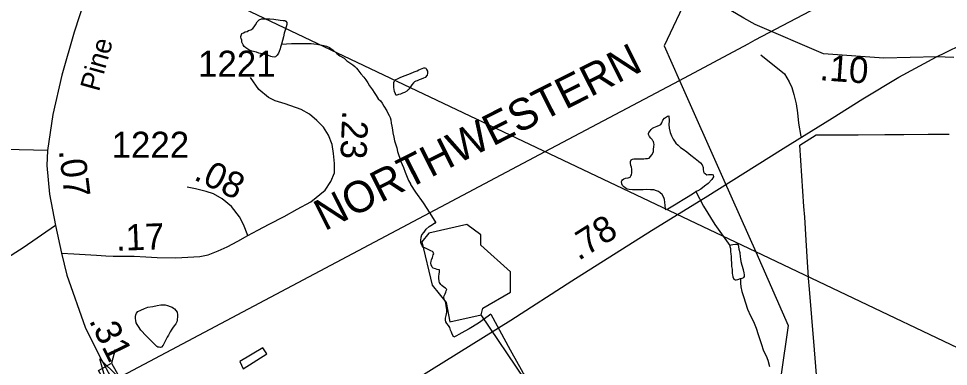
# Model space of a CAD drawing. Extents: x 2001466 to 2224147, y 644118 to 847247.
# Drawn here: x 2046028 to 2050483, y 663505 to 665173 of the extents above; entities that cross this region are included whole.
import ezdxf

# ---------------------------------------------------------------- set-up
doc = ezdxf.new("R2010")
doc.units = 0
for name, color, linetype in [('Exist Boundary Political City Limit New', 7, 'Continuous'), ('Exist Hydrographic Creek Single Shore', 7, 'Continuous'), ('Exist Hydrographic Misc Water Feature', 7, 'Continuous'), ('Exist Railroad Mainline', 7, 'Continuous'), ('Exist Railroad Mainline Label', 7, 'Continuous'), ('Exist Road Non-System Type 51', 7, 'Continuous'), ('Exist Road Primary NC Attributed', 7, 'Continuous'), ('Exist Road Primary NC Service Mileage Hundredths English Label', 7, 'Continuous'), ('Exist Road Secondary Mileage Hundredths English Label', 7, 'Continuous'), ('Exist Road Secondary Structure Standard Bridge Attributed CELL', 7, 'Continuous'), ('Exist Road Secondary Structure Standard Bridge CELL', 7, 'Continuous'), ('Exist Road Secondary Type 41 Attributed', 7, 'Continuous'), ('Exist Road Secondary Type 51 Attributed', 7, 'Continuous'), ('Exist Road Secondary Type 51 Label', 7, 'Continuous'), ('Exist Road Secondary Type 51 Number Label', 7, 'Continuous'), ('Exist Utilities Electrical Transmission Line', 7, 'Continuous'), ('Map Preparation Boundary City Limit Buffer Line', 7, 'Continuous')]:
    doc.layers.add(name, color=color, linetype=linetype)

msp = doc.modelspace()

# ---------------------------------------------------------------- linework, layer by layer
at = {"layer": 'Exist Boundary Political City Limit New'}
msp.add_lwpolyline([(2049852, 663464.2), (2049842.1, 663584.5), (2049816.5, 663894.3), (2049815.4, 663907.9), (2049809, 664004.1), (2049802, 664110.1), (2049794.8, 664220.8), (2049791.4, 664271.4), (2049771.9, 664566.5), (2049849.1, 664614.6), (2049895.5, 664614.9), (2050051.5, 664615.8), (2050179.5, 664616.9), (2050269.6, 664617.1), (2050386.8, 664617.9), (2050389.4, 664617.9), (2050474, 664618.4), (2050486.8, 664618.5)], dxfattribs=at)
at = {"layer": 'Exist Hydrographic Creek Single Shore'}
msp.add_lwpolyline([(2049613.3, 662989.9), (2048953.2, 663110.6), (2048778.3, 663160.1), (2048636.2, 663353.2), (2048453.3, 663442.3), (2048244.3, 663751.6)], dxfattribs=at)
at = {"layer": 'Exist Hydrographic Misc Water Feature'}
for points in [[(2047287.4, 665049.6), (2047283.5, 665035.6), (2047281.6, 665027.6), (2047277.5, 665015.6), (2047273.6, 665007.6), (2047267.5, 664997.6), (2047263.6, 664993.6), (2047259.5, 664989.6), (2047253.5, 664987.6), (2047243.5, 664989.5), (2047237.5, 664991.5), (2047225.6, 664995.5), (2047199.6, 665001.5), (2047187.5, 665005.5), (2047179.5, 665007.4), (2047167.6, 665011.4), (2047145.5, 665017.4), (2047131.5, 665023.4), (2047117.6, 665033.3), (2047109.6, 665039.3), (2047103.6, 665047.3), (2047101.4, 665053.3), (2047097.5, 665059.3), (2047097.5, 665069.3), (2047095.4, 665077.3), (2047093.4, 665083.3), (2047093.4, 665087.3), (2047097.5, 665101.3), (2047105.5, 665105.3), (2047113.5, 665109.3), (2047123.5, 665111.3), (2047129.5, 665115.3), (2047141.4, 665119.3), (2047151.4, 665125.4), (2047157.4, 665133.4), (2047163.3, 665143.4), (2047171.3, 665157.4), (2047175.4, 665161.4), (2047181.4, 665167.4), (2047191.4, 665171.4), (2047201.2, 665171.5), (2047209.2, 665171.5), (2047221.3, 665171.5), (2047231.4, 665171.5), (2047251.3, 665169.6), (2047281.2, 665165.6), (2047295.4, 665163.6), (2047303.4, 665163.7), (2047309.3, 665159.7), (2047313.4, 665153.7), (2047313.4, 665143.7), (2047305.4, 665117.7), (2047301.3, 665103.7), (2047297.4, 665085.7), (2047287.4, 665049.6)], [(2047287.4, 665049.6), (2047335.3, 665053.7), (2047387.4, 665053.8), (2047411.4, 665053.9), (2047429.5, 665053.9), (2047443.4, 665051.9), (2047457.4, 665049.9), (2047491.4, 665044), (2047503.5, 665040), (2047517.4, 665034), (2047535.5, 665022.1), (2047553.5, 665006.1), (2047567.5, 664994.2), (2047587.6, 664982.3), (2047601.5, 664970.3), (2047615.7, 664960.3), (2047629.6, 664950.3), (2047639.6, 664942.3), (2047647.6, 664934.3), (2047653.6, 664926.4), (2047667.7, 664908.4), (2047681.7, 664892.5), (2047691.7, 664878.5), (2047701.8, 664864.5), (2047709.8, 664850.5), (2047723.7, 664830.5), (2047731.7, 664818.5), (2047741.8, 664804.6), (2047751.8, 664788.6), (2047761.9, 664778.5), (2047769.9, 664766.7), (2047777.9, 664752.6), (2047792, 664730.6), (2047797.9, 664718.7), (2047804.1, 664708.7), (2047808, 664698.7), (2047812.1, 664686.7), (2047814.1, 664670.7), (2047816, 664656.7), (2047820.1, 664638.7), (2047822.1, 664624.8), (2047826.2, 664604.8), (2047830.1, 664586.8), (2047836.3, 664566.8), (2047840.4, 664552.8), (2047844.3, 664534.7), (2047848.4, 664520.8), (2047854.3, 664502.8), (2047860.5, 664486.8), (2047866.4, 664472.8), (2047872.4, 664458.8), (2047880.4, 664436.9), (2047886.5, 664420.9), (2047896.6, 664396.9), (2047906.6, 664381)], [(2047905.6, 664908.8), (2047923.6, 664916.9), (2047937.6, 664922.9), (2047945.6, 664926.9), (2047961.6, 664933), (2047969.6, 664936.9), (2047975.5, 664936.9), (2047979.6, 664935), (2047983.5, 664929), (2047987.6, 664921), (2047987.6, 664911), (2047985.6, 664901), (2047975.7, 664891), (2047967.7, 664887), (2047957.7, 664883), (2047947.6, 664878.9), (2047937.6, 664874.9), (2047931.6, 664872.9), (2047925.7, 664868.9), (2047919.7, 664864.9), (2047911.8, 664854.9), (2047905.6, 664844.8), (2047901.7, 664838.8), (2047897.8, 664832.8), (2047893.7, 664828.8), (2047887.8, 664824.8), (2047877.7, 664818.8), (2047867.9, 664814.7), (2047857.8, 664810.7), (2047847.8, 664808.7), (2047837.7, 664804.7), (2047833.8, 664812.7), (2047829.7, 664822.7), (2047827.9, 664832.7), (2047825.8, 664842.7), (2047825.6, 664856.7), (2047825.6, 664866.7), (2047829.7, 664874.7), (2047835.7, 664880.7), (2047843.7, 664884.7), (2047855.8, 664890.8), (2047867.7, 664894.8), (2047905.6, 664908.8)], [(2049272.5, 664343.5), (2049268.4, 664339.5), (2049256.5, 664331.5), (2049228.4, 664313.4), (2049212.4, 664303.4), (2049192.5, 664291.3), (2049178.6, 664283.3), (2049162.6, 664273.3), (2049138.6, 664259.3), (2049130.6, 664255.2), (2049128.5, 664261.3), (2049126.5, 664277.2), (2049124.4, 664293.2), (2049122.6, 664305.2), (2049120.3, 664315.2), (2049112.3, 664329.2), (2049102.5, 664337.2), (2049094.5, 664343.2), (2049084.4, 664347.2), (2049072.3, 664351.1), (2049056.4, 664351.1), (2049036.5, 664353), (2049020.5, 664351), (2049006.3, 664351), (2048994.4, 664351), (2048970.4, 664350.9), (2048954.4, 664352.9), (2048946.4, 664354.9), (2048940.5, 664356.9), (2048934.3, 664360.9), (2048926.3, 664366.9), (2048922.5, 664372.9), (2048918.4, 664380.8), (2048916.5, 664390.8), (2048918.4, 664394.8), (2048922.5, 664398.8), (2048928.2, 664404.8), (2048936.2, 664406.8), (2048948.3, 664408.8), (2048958.3, 664412.9), (2048962.2, 664418.9), (2048964.3, 664422.9), (2048966.3, 664432.9), (2048966.3, 664436.9), (2048966.3, 664450.9), (2048964.3, 664460.9), (2048962.2, 664468.9), (2048960.2, 664478.9), (2048960.2, 664486.9), (2048964.1, 664494.9), (2048970.2, 664498.9), (2048976.2, 664500.9), (2048988.1, 664500.9), (2049002.2, 664501), (2049018.2, 664501), (2049024.2, 664501), (2049032.2, 664501.1), (2049042.2, 664501.1), (2049050.2, 664503.1), (2049062.1, 664519.1), (2049070.1, 664533.1), (2049070.1, 664545.1), (2049071.9, 664559.1), (2049074, 664569.1), (2049071.9, 664575.1), (2049070.1, 664583.1), (2049068, 664587.1), (2049063.9, 664593), (2049058, 664599), (2049051.8, 664607), (2049045.9, 664617), (2049045.9, 664621), (2049047.9, 664627), (2049053.9, 664635.1), (2049059.8, 664641.1), (2049066, 664647.1), (2049071.9, 664651.1), (2049079.9, 664653.1), (2049087.7, 664657.1), (2049099.8, 664661.1), (2049105.8, 664665.1), (2049109.9, 664673.1), (2049115.8, 664685.1), (2049123.8, 664695.1), (2049127.7, 664699.1), (2049137.8, 664705.2), (2049143.7, 664707.2), (2049145.8, 664683.2), (2049143.7, 664665.2), (2049145.8, 664647.2), (2049149.9, 664627.2), (2049156, 664611.2), (2049164, 664595.2), (2049177.9, 664575.3), (2049188, 664565.3), (2049200.1, 664555.3), (2049212, 664547.4), (2049230, 664533.4), (2049250.1, 664517.4), (2049270, 664501.5)], [(2049270, 664501.5), (2049286.2, 664489.5), (2049296.1, 664481.5), (2049304.1, 664471.5), (2049308.2, 664459.5), (2049308.2, 664449.5), (2049310.2, 664439.5), (2049312.1, 664433.5), (2049318.2, 664429.5), (2049326.2, 664423.6), (2049334.2, 664425.6), (2049340.1, 664425.6), (2049352.2, 664425.6), (2049356.1, 664423.7), (2049358.2, 664413.7), (2049350.2, 664401.6), (2049332.4, 664381.6), (2049314.3, 664369.5), (2049296.5, 664355.5), (2049282.3, 664347.5), (2049272.5, 664343.5)], [(2047906.6, 664381), (2047906.6, 664377), (2047930.6, 664341), (2047966.7, 664289.1), (2047998.7, 664239.2), (2048027, 664193.2)], [(2049272.5, 664343.5), (2049310.6, 664273.6), (2049364.5, 664185.7), (2049436.7, 664083.9)], [(2048291.7, 663755.7), (2048277.6, 663745.8), (2048231.8, 663711.7), (2048187.8, 663685.6), (2048165.8, 663673.5), (2048137.9, 663657.5), (2048125.8, 663651.5), (2048113.9, 663645.5), (2048105.9, 663659.5), (2048101.8, 663669.5), (2048097.7, 663679.4), (2048093.8, 663691.4), (2048087.7, 663701.4), (2048079.7, 663711.4), (2048075.8, 663719.4), (2048073.7, 663727.4), (2048073.7, 663735.4), (2048077.6, 663749.4), (2048079.7, 663765.4), (2048079.7, 663775.4), (2048077.6, 663795.4), (2048075.6, 663809.3), (2048071.5, 663817.3), (2048067.6, 663827.3), (2048065.5, 663837.3), (2048067.6, 663843.3), (2048071.5, 663853.4), (2048075.6, 663861.3), (2048077.4, 663867.3), (2048079.5, 663873.3), (2048073.3, 663879.3), (2048065.3, 663885.3), (2048055.5, 663893.3), (2048051.4, 663897.3), (2048045.4, 663907.3), (2048043.4, 663913.3), (2048041.3, 663927.3), (2048041.3, 663935.3), (2048043.2, 663949.3), (2048045.2, 663957.3), (2048045.2, 663963.3), (2048045.2, 663967.3), (2048033.3, 663969.3), (2048025.3, 663973.2), (2048015.3, 663975.2), (2048009.4, 663981.2), (2048005.3, 663991.2), (2048003.2, 663999.2), (2048005.3, 664009.2), (2048007.3, 664015.2), (2048011.2, 664027.2), (2048015.1, 664039.2), (2048017.1, 664045.2), (2048015.1, 664053.2), (2048011.2, 664055.2), (2048003.2, 664059.2), (2047991.1, 664065.1), (2047977.2, 664071.1), (2047967.1, 664077.1), (2047961.2, 664083.1), (2047957.1, 664093.1), (2047955, 664101.1), (2047955, 664109.1), (2047957.1, 664125.1), (2047961, 664135.1), (2047971, 664149.1), (2047980.9, 664163.1), (2047995, 664175.1), (2048011, 664185.1), (2048022.9, 664193.2), (2048027, 664193.2)], [(2048244.3, 663751.6), (2048252.3, 663784.2), (2048385.2, 663860.3), (2048385.2, 663958.7), (2048243.3, 664086.3), (2048243.3, 664135.5), (2048176.3, 664186.1), (2047993.4, 664143.9), (2047960.3, 664101.9), (2048010.2, 663894.2), (2048077.2, 663810.8), (2048094.2, 663718.6), (2048244.3, 663751.6)], [(2049487.2, 663926), (2049495.2, 663928), (2049503.2, 663932), (2049507.1, 663936), (2049507.1, 663944), (2049505, 663954), (2049501.1, 663968), (2049495, 663988), (2049490.9, 664006), (2049488.8, 664020), (2049487, 664030), (2049484.9, 664049.9), (2049480.8, 664065.9), (2049478.8, 664079.9), (2049476.7, 664089.9), (2049470.8, 664089.9), (2049462.8, 664089.9), (2049450.7, 664087.9), (2049442.7, 664085.9), (2049436.7, 664083.9)], [(2049436.7, 664083.9), (2049436.7, 664079.9), (2049439, 664069.8), (2049439, 664055.8), (2049440.8, 664043.8), (2049442.9, 664033.8), (2049442.9, 664023.9), (2049444.9, 663993.9), (2049444.9, 663983.9), (2049447, 663971.9), (2049447, 663959.9), (2049447, 663949.9), (2049449, 663943.9), (2049451.1, 663933.9), (2049455.2, 663923.9), (2049461.1, 663919.9), (2049467.1, 663919.9), (2049475.1, 663922), (2049487.2, 663926)], [(2049487.2, 663926), (2049487.2, 663904), (2049489.2, 663886), (2049493.3, 663864), (2049501.3, 663840.1), (2049511.2, 663810), (2049521.4, 663780), (2049535.4, 663748.1), (2049549.5, 663720.1), (2049561.6, 663688.2), (2049571.6, 663658.2), (2049585.6, 663614.3), (2049597.7, 663580.2), (2049609.8, 663556.3), (2049617.8, 663534.3), (2049625.8, 663504.3)], [(2046640.2, 663650.7), (2046614.2, 663678.6), (2046602.1, 663696.6), (2046595.9, 663706.6), (2046592, 663714.6), (2046590, 663724.6), (2046587.9, 663734.6), (2046587.9, 663744.6), (2046590, 663752.6), (2046593.9, 663760.6), (2046599.8, 663768.6), (2046614, 663774.6), (2046631.8, 663782.7), (2046647.8, 663788.7), (2046672, 663792.7), (2046691.9, 663796.8), (2046709.9, 663800.8), (2046729.8, 663800.9), (2046741.9, 663796.9), (2046753.8, 663792.9), (2046763.9, 663788.9), (2046769.8, 663784.9), (2046776, 663780.9), (2046781.9, 663772.9), (2046787.9, 663764.9), (2046789.9, 663752.9), (2046789.9, 663745), (2046788.1, 663726.9), (2046786, 663718.9), (2046784, 663712.9), (2046782.1, 663708.9), (2046774.1, 663698.9), (2046766.1, 663688.9), (2046762, 663682.9), (2046754, 663670.9), (2046746.2, 663654.9), (2046740.1, 663644.9), (2046734.1, 663632.9), (2046724.1, 663612.9), (2046720.2, 663606.9), (2046712.2, 663596.9), (2046708.3, 663594.9), (2046702.4, 663596.8), (2046696.2, 663596.8), (2046690.3, 663600.8), (2046682.1, 663608.8), (2046670.2, 663620.7), (2046654.2, 663636.7), (2046640.2, 663650.7)], [(2048291.7, 663755.7), (2048384, 663584), (2048421.9, 663516.1), (2048442.2, 663478.1), (2048446.1, 663470.1), (2048454.1, 663466.2), (2048464.2, 663464.2), (2048476.1, 663464.2), (2048494.1, 663462.2), (2048512.1, 663458.2), (2048526.1, 663454.3), (2048540, 663448.3), (2048550.1, 663442.3), (2048560.1, 663436.3)], [(2047088.3, 663527.6), (2047104.5, 663493.6), (2047218.1, 663565.8), (2047198.2, 663593.8), (2047088.3, 663527.6)]]:
    msp.add_lwpolyline(points, dxfattribs=at)
at = {"layer": 'Exist Railroad Mainline'}
msp.add_lwpolyline([(2046464.5, 663426.2), (2046524.6, 663459.1), (2048551.7, 664535.4), (2049194.6, 664876.7), (2049524.4, 665051.8), (2049557.2, 665070.3), (2052622.8, 666680.7), (2055671.2, 668278.9), (2056997.6, 668963.3), (2058840.6, 669936.5)], dxfattribs=at)
at = {"layer": 'Exist Road Non-System Type 51'}
msp.add_lwpolyline([(2049584.3, 664998.5), (2049698.6, 664907.4), (2049719.9, 664869), (2049733.3, 664842.7), (2049742.6, 664808.5), (2049753.7, 664764.3), (2049760.8, 664720.2), (2049765.8, 664672.1), (2049776.5, 664607.9)], dxfattribs=at)
at = {"layer": 'Exist Road Primary NC Attributed'}
for points in [[(2050426, 664989), (2050469.1, 665011), (2050704.3, 665125.3), (2051044.1, 665262.3), (2051844.1, 665591.2), (2052698.6, 665937.8), (2053399.3, 666214.3), (2053976.4, 666455.2), (2054260.6, 666569.3)], [(2046913.8, 662811.7), (2047082.4, 662915.4), (2047481.7, 663167.8), (2047744.4, 663327), (2048387.5, 663726), (2048678.4, 663914.5), (2049061.4, 664156.9), (2049317.6, 664315.1), (2049692.4, 664549.5), (2049926.7, 664696), (2050073.1, 664788.3), (2050246.6, 664892.3), (2050426, 664989)]]:
    msp.add_lwpolyline(points, dxfattribs=at)
at = {"layer": 'Exist Road Secondary Structure Standard Bridge Attributed CELL'}
msp.add_lwpolyline([(2046482.2, 663305.8), (2046417.6, 663540.9), (2046591.1, 663369.5), (2046479.2, 663435.7)], close=True, dxfattribs=at)
at = {"layer": 'Exist Road Secondary Structure Standard Bridge CELL'}
msp.add_line((2046490.9, 663586.5), (2046472.7, 663519.9), dxfattribs=at)
msp.add_lwpolyline([(2046472.7, 663519.9), (2046547.6, 663388.7), (2046486.2, 663353.7), (2046411.4, 663485)], close=True, dxfattribs=at)
at = {"layer": 'Exist Road Secondary Type 41 Attributed'}
msp.add_lwpolyline([(2049558.3, 665143.9), (2049503, 665175.3), (2049304.6, 665293.6), (2049160, 665369.6), (2049039.7, 665428.8), (2048796.9, 665485.8), (2048355.6, 665576.7), (2047752.9, 665709.7), (2047290.6, 665823.8), (2047011.9, 665895.7), (2046690.5, 665948.5)], dxfattribs=at)
at = {"layer": 'Exist Road Secondary Type 51 Attributed'}
for points in [[(2046690.5, 665948.5), (2046600.2, 665771), (2046451.9, 665474.2), (2046346.4, 665266.1), (2046294.1, 665107.6), (2046236.1, 664901.7), (2046192.2, 664712.6), (2046166.9, 664540.4)], [(2050426, 664989), (2050174.4, 664983), (2049885.4, 665004.1), (2049558.3, 665143.9)], [(2050508.7, 664986), (2050426, 664989)], [(2047126.2, 664132.6), (2047174.1, 664158.9), (2047229.6, 664187.7), (2047300.5, 664223.1), (2047362.6, 664258.6), (2047429.1, 664294), (2047497.8, 664349.4), (2047524.4, 664391.1), (2047542.1, 664433.6), (2047542.1, 664477.5), (2047537.7, 664526.6), (2047531.1, 664568.3), (2047513.3, 664613.1), (2047488.9, 664652.5), (2047457.9, 664684), (2047422.4, 664714.5), (2047382.5, 664737.1), (2047304.9, 664763.7), (2047258.4, 664779.2), (2047225.1, 664794.3), (2047178.6, 664832), (2047138.7, 664889.6)], [(2046166.9, 664540.4), (2045826.4, 664547.7), (2045262.7, 664568.8), (2044697.4, 664579.4), (2044094.6, 664593.1), (2043535.7, 664604.7), (2043253.3, 664623.7), (2043130.9, 664647), (2043003.2, 664696.6), (2042916.6, 664745.2)], [(2046166.9, 664540.4), (2046164.3, 664468.6), (2046175.9, 664330.2), (2046205.8, 664180.3)], [(2047126.2, 664132.6), (2047106.5, 664185.7), (2047086.5, 664222.4), (2047048.1, 664272.4), (2047003.1, 664309.1), (2046961.4, 664332.4), (2046926.3, 664344.1), (2046876.3, 664355.8), (2046836.3, 664364.1)], [(2046205.8, 664180.3), (2046050.1, 664073.4), (2045655.3, 663822), (2045273.2, 663557.9), (2044862.6, 663285.4), (2044725.9, 663177.6), (2044659.4, 663119.5), (2044612.9, 663073)], [(2046205.8, 664180.3), (2046233.7, 664047.4)], [(2046233.7, 664047.4), (2046292.3, 664044.4), (2046348, 664041.5), (2046402.3, 664038.6), (2046446.2, 664035.6), (2046481.3, 664033.3), (2046523.8, 664032.8), (2046581.4, 664032.8), (2046638.7, 664030.1), (2046692.8, 664027.3), (2046780.9, 664025.9), (2046896.3, 664032.3), (2046936.3, 664040.7), (2046984.7, 664059), (2047028.1, 664079), (2047078.2, 664105.7), (2047126.2, 664132.6)], [(2046233.7, 664047.4), (2046260.1, 663943.2), (2046346.6, 663692.4), (2046414, 663557.4), (2046479.2, 663435.7)]]:
    msp.add_lwpolyline(points, dxfattribs=at)
at = {"layer": 'Exist Utilities Electrical Transmission Line'}
for p, q in [((2049194.6, 664876.7), (2049407.3, 664398.7)), ((2049407.3, 664398.7), (2049560.3, 664054.6))]:
    msp.add_line(p, q, dxfattribs=at)
for points in [[(2049560.3, 664054.6), (2040710.9, 668262.4), (2038924.4, 668808.4)], [(2049237.5, 665290.3), (2049120.8, 665042.8), (2049194.6, 664876.7)], [(2049560.3, 664054.6), (2049715.3, 663700.9), (2049613.3, 662989.9)], [(2063583.7, 657590.1), (2059873.3, 658420.5), (2058009.5, 660180.5), (2056432.8, 660774), (2050997.3, 663369.7), (2049560.3, 664054.6)]]:
    msp.add_lwpolyline(points, dxfattribs=at)
at = {"layer": 'Map Preparation Boundary City Limit Buffer Line'}
msp.add_lwpolyline([(2049852, 663464.2), (2049842.1, 663584.5), (2049816.5, 663894.3), (2049815.4, 663907.9), (2049809, 664004.1), (2049802, 664110.1), (2049794.8, 664220.8), (2049791.4, 664271.4), (2049771.9, 664566.5), (2049849.1, 664614.6), (2049895.5, 664614.9), (2050051.5, 664615.8), (2050179.5, 664616.9), (2050269.6, 664617.1), (2050386.8, 664617.9), (2050389.4, 664617.9), (2050474, 664618.4), (2050486.8, 664618.5)], dxfattribs=at)

# ---------------------------------------------------------------- texts
at = {"layer": 'Exist Railroad Mainline Label'}
msp.add_text('NORTHWESTERN', height=150, rotation=26.776, dxfattribs=at).set_placement((2047494.3, 664152.4))
at = {"layer": 'Exist Road Primary NC Service Mileage Hundredths English Label'}
msp.add_text('.78', height=125, rotation=32.3247, dxfattribs=at).set_placement((2048711.5, 664009.5))
at = {"layer": 'Exist Road Secondary Mileage Hundredths English Label'}
for s, rotation, p in [('.10', 355.817, (2049864, 664877.8)), ('.23', 267.6731, (2047579.6, 664733.6)), ('.07', 277.1289, (2046220.6, 664540.2)), ('.08', 334.0814, (2046862.4, 664403.1)), ('.17', 2.1634, (2046496.6, 664058.6)), ('.31', 296.0905, (2046363.5, 663725.4))]:
    msp.add_text(s, height=125, rotation=rotation, dxfattribs=at).set_placement(p)
at = {"layer": 'Exist Road Secondary Type 51 Label'}
msp.add_text('Pine', height=95, rotation=74.4823, dxfattribs=at).set_placement((2046413.1, 664819.2))
at = {"layer": 'Exist Road Secondary Type 51 Number Label'}
for s, p in [('1221', (2046888, 664893.8)), ('1222', (2046473.7, 664505.2))]:
    msp.add_text(s, height=125, dxfattribs=at).set_placement(p)

doc.saveas('drawing.dxf')
